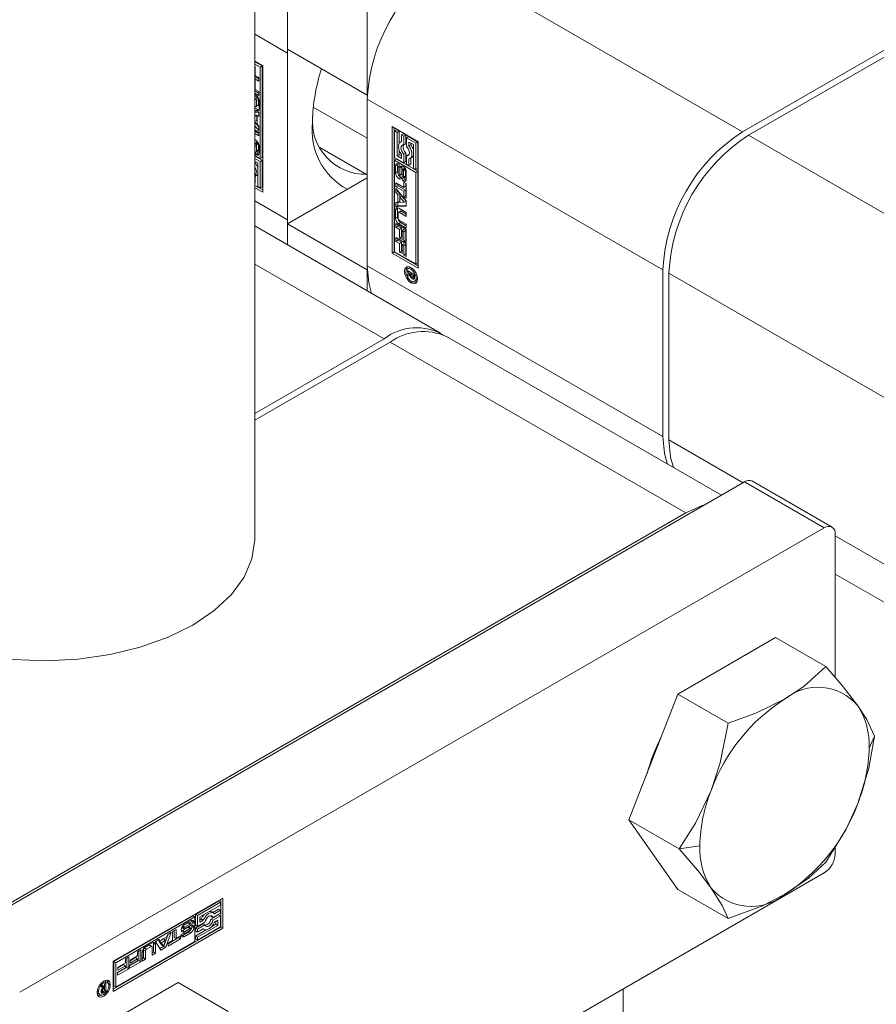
# Model space of a CAD drawing. Header units: millimetres. Extents: x 525 to 29324, y 175 to 20618.
# Tile 268 of 588: x 14223 to 14284, y 13481 to 13551. Entities that reach past the tile are written whole.
import ezdxf

# ---------------------------------------------------------------- set-up
doc = ezdxf.new("R2010")
doc.units = ezdxf.units.MM
doc.linetypes.add('SLD-Centrada-doble', pattern=[12.7, 6.35, -1.27, 1.27, -1.27, 1.27, -1.27])
doc.linetypes.add('SLD-Continua', pattern=[0])

msp = doc.modelspace()

# ---------------------------------------------------------------- linework, layer by layer
at = {"color": 7, "linetype": 'SLD-Continua', "lineweight": 18, "ltscale": 35}
for p, q in [((14239.566, 13514.062), (14239.566, 13907.022)), ((14241.89, 13554.883), (14241.89, 13548.84)), ((14247.546, 13545.575), (14247.546, 13551.617)), ((14274.204, 13542.963), (14287.995, 13550.924)), ((14288.419, 13550.679), (14274.629, 13542.718)), ((14241.89, 13548.84), (14247.546, 13545.575)), ((14241.89, 13548.554), (14241.895, 13548.837)), ((14241.89, 13536.715), (14241.89, 13548.554)), ((14239.566, 13547.977), (14240.122, 13547.656)), ((14240.088, 13547.637), (14239.566, 13547.938)), ((14239.947, 13547.555), (14239.566, 13547.775)), ((14239.566, 13547.609), (14239.599, 13547.59)), ((14239.599, 13547.59), (14239.599, 13546.971)), ((14240.088, 13547.637), (14239.947, 13547.555)), ((14239.947, 13541.059), (14239.947, 13547.555)), ((14240.088, 13541.14), (14240.088, 13547.637)), ((14240.122, 13547.656), (14240.122, 13538.674)), ((14239.848, 13546.717), (14239.566, 13546.88)), ((14239.848, 13546.554), (14239.566, 13546.717)), ((14239.566, 13546.605), (14239.599, 13546.586)), ((14239.599, 13546.971), (14239.848, 13546.827)), ((14239.599, 13546.586), (14239.599, 13545.967)), ((14239.848, 13546.827), (14239.848, 13546.554)), ((14239.848, 13545.712), (14239.566, 13545.876)), ((14239.848, 13545.549), (14239.566, 13545.712)), ((14239.599, 13545.967), (14239.848, 13545.823)), ((14239.848, 13545.823), (14239.848, 13545.549)), ((14239.566, 13545.616), (14239.645, 13545.57)), ((14239.76, 13545.391), (14239.566, 13545.503)), ((14239.619, 13545.309), (14239.566, 13545.34)), ((14239.691, 13544.795), (14239.691, 13545.184)), ((14239.833, 13544.877), (14239.833, 13545.266)), ((14239.871, 13545.178), (14239.871, 13544.593)), ((14247.552, 13545.578), (14247.546, 13545.575)), ((14247.546, 13545.289), (14247.546, 13533.449)), ((14239.566, 13544.784), (14239.619, 13544.753)), ((14239.786, 13544.544), (14239.566, 13544.672)), ((14239.645, 13544.463), (14239.566, 13544.508)), ((14239.566, 13544.348), (14239.848, 13544.358)), ((14239.67, 13544.748), (14239.811, 13544.83)), ((14239.848, 13544.358), (14239.848, 13544.064)), ((14243.714, 13544.716), (14247.546, 13542.504)), ((14239.708, 13544.136), (14239.566, 13544.129)), ((14239.708, 13544.136), (14239.566, 13544.054)), ((14239.566, 13543.691), (14239.566, 13544.054)), ((14239.566, 13544.054), (14239.566, 13544.054)), ((14239.708, 13543.772), (14239.566, 13543.691)), ((14239.566, 13543.692), (14239.566, 13543.691)), ((14239.848, 13543.311), (14239.566, 13543.648)), ((14239.708, 13543.772), (14239.708, 13544.136)), ((14239.848, 13544.129), (14239.726, 13544.058)), ((14239.848, 13544.064), (14239.726, 13544.058)), ((14239.726, 13544.058), (14239.726, 13543.502)), ((14239.848, 13543.061), (14239.566, 13543.398)), ((14239.566, 13543.111), (14239.848, 13542.948)), ((14239.848, 13542.836), (14239.566, 13542.999)), ((14239.726, 13543.502), (14239.848, 13543.356)), ((14239.848, 13543.356), (14239.848, 13543.061)), ((14239.848, 13542.948), (14239.848, 13542.672)), ((14249.314, 13543.329), (14251.171, 13542.257)), ((14249.314, 13534.347), (14249.314, 13543.329)), ((14249.456, 13543.248), (14249.456, 13534.429)), ((14249.631, 13543.107), (14249.489, 13543.026)), ((14249.489, 13543.026), (14249.489, 13541.147)), ((14249.665, 13542.925), (14249.489, 13543.026)), ((14249.806, 13543.006), (14249.631, 13543.107)), ((14249.806, 13543.006), (14249.665, 13542.925)), ((14249.665, 13541.248), (14249.665, 13542.925)), ((14249.806, 13542.127), (14249.806, 13543.006)), ((14239.848, 13542.672), (14239.566, 13542.835)), ((14239.753, 13542.24), (14239.612, 13542.158)), ((14239.789, 13542.215), (14239.654, 13542.137)), ((14239.814, 13542.173), (14239.674, 13542.092)), ((14249.98, 13542.279), (14249.905, 13542.236)), ((14250.121, 13542.824), (14249.98, 13542.743)), ((14250.155, 13542.642), (14249.98, 13542.743)), ((14249.98, 13542.743), (14249.98, 13542.264)), ((14250.296, 13542.723), (14250.121, 13542.824)), ((14250.296, 13542.723), (14250.155, 13542.642)), ((14250.155, 13542.034), (14250.155, 13542.642)), ((14250.296, 13542.116), (14250.296, 13542.723)), ((14250.472, 13542.622), (14250.33, 13542.54)), ((14250.996, 13542.156), (14250.33, 13542.54)), ((14250.33, 13542.54), (14250.33, 13541.933)), ((14251.137, 13542.238), (14250.472, 13542.622)), ((14250.505, 13542.237), (14250.82, 13542.055)), ((14250.505, 13541.96), (14250.505, 13542.237)), ((14251.137, 13542.238), (14250.996, 13542.156)), ((14251.137, 13540.359), (14251.137, 13542.238)), ((14251.171, 13542.257), (14251.171, 13533.275)), ((14239.585, 13542.096), (14239.575, 13541.628)), ((14239.632, 13541.54), (14239.636, 13541.538)), ((14239.632, 13541.331), (14239.632, 13541.54)), ((14239.659, 13541.537), (14239.8, 13541.619)), ((14239.682, 13541.604), (14239.682, 13542.036)), ((14239.773, 13541.413), (14239.773, 13541.603)), ((14239.823, 13541.686), (14239.823, 13542.118)), ((14239.872, 13541.963), (14239.872, 13541.458)), ((14244.179, 13541.859), (14247.546, 13539.915)), ((14249.806, 13541.33), (14249.806, 13541.681)), ((14250.296, 13542.116), (14250.155, 13542.034)), ((14250.647, 13542.042), (14250.505, 13541.96)), ((14250.647, 13542.042), (14250.647, 13542.155)), ((14250.82, 13542.055), (14250.82, 13540.379)), ((14250.996, 13540.278), (14250.996, 13542.156)), ((14239.566, 13541.279), (14239.947, 13541.059)), ((14240.088, 13540.938), (14239.566, 13541.24)), ((14239.947, 13540.856), (14239.566, 13541.076)), ((14239.566, 13540.874), (14239.771, 13540.755)), ((14239.598, 13540.742), (14239.598, 13540.855)), ((14239.773, 13541.413), (14239.632, 13541.331)), ((14239.947, 13541.059), (14240.088, 13541.14)), ((14240.088, 13540.938), (14239.947, 13540.856)), ((14239.947, 13538.977), (14239.947, 13540.856)), ((14240.088, 13539.059), (14240.088, 13540.938)), ((14249.489, 13541.147), (14250.155, 13540.763)), ((14249.489, 13540.945), (14249.631, 13541.026)), ((14250.996, 13540.075), (14249.489, 13540.945)), ((14249.489, 13540.945), (14249.489, 13534.448)), ((14251.137, 13540.157), (14249.631, 13541.026)), ((14249.806, 13541.33), (14249.665, 13541.248)), ((14249.98, 13541.066), (14249.665, 13541.248)), ((14249.98, 13541.23), (14249.806, 13541.33)), ((14249.98, 13541.343), (14249.98, 13541.066)), ((14250.296, 13541.452), (14250.155, 13541.37)), ((14250.155, 13540.763), (14250.155, 13541.37)), ((14250.296, 13540.845), (14250.155, 13540.763)), ((14250.296, 13540.845), (14250.296, 13541.452)), ((14250.472, 13541.351), (14250.33, 13541.269)), ((14250.33, 13541.269), (14250.33, 13540.662)), ((14250.514, 13541.345), (14250.472, 13541.351)), ((14250.505, 13540.561), (14250.505, 13541.04)), ((14250.58, 13541.067), (14250.721, 13541.149)), ((14250.647, 13540.642), (14250.647, 13541.106)), ((14239.598, 13540.742), (14239.566, 13540.723)), ((14239.771, 13540.755), (14239.771, 13539.079)), ((14249.564, 13540.041), (14249.564, 13540.545)), ((14249.705, 13540.122), (14249.705, 13540.627)), ((14249.754, 13540.399), (14249.754, 13539.967)), ((14249.804, 13540.482), (14249.777, 13540.466)), ((14249.804, 13540.479), (14249.787, 13540.469)), ((14249.804, 13540.467), (14249.8, 13540.465)), ((14249.804, 13540.463), (14249.8, 13540.465)), ((14249.804, 13540.672), (14249.804, 13540.463)), ((14249.851, 13539.907), (14249.861, 13540.375)), ((14250.002, 13540.457), (14249.861, 13540.375)), ((14249.992, 13539.989), (14250.002, 13540.457)), ((14250.034, 13540.239), (14250.024, 13539.769)), ((14250.199, 13540.386), (14250.058, 13540.305)), ((14250.202, 13540.388), (14250.061, 13540.306)), ((14250.223, 13540.384), (14250.083, 13540.303)), ((14250.244, 13540.353), (14250.108, 13540.274)), ((14250.265, 13540.311), (14250.123, 13540.23)), ((14250.128, 13539.756), (14250.128, 13540.188)), ((14250.269, 13539.837), (14250.269, 13540.27)), ((14250.321, 13540.111), (14250.321, 13539.606)), ((14250.33, 13540.662), (14250.505, 13540.561)), ((14250.647, 13540.642), (14250.505, 13540.561)), ((14250.82, 13540.379), (14250.996, 13540.278)), ((14251.137, 13540.359), (14250.996, 13540.278)), ((14251.137, 13540.157), (14250.996, 13540.075)), ((14250.996, 13533.579), (14250.996, 13540.075)), ((14251.137, 13533.661), (14251.137, 13540.157)), ((14239.566, 13539.787), (14239.672, 13539.849)), ((14239.598, 13539.342), (14239.598, 13539.805)), ((14241.89, 13536.429), (14247.546, 13539.694)), ((14249.824, 13539.845), (14249.966, 13539.927)), ((14249.967, 13539.928), (14249.825, 13539.846)), ((14249.992, 13539.989), (14249.851, 13539.907)), ((14249.966, 13539.927), (14249.967, 13539.928)), ((14250.079, 13539.48), (14250.08, 13539.69)), ((14250.221, 13539.561), (14250.079, 13539.48)), ((14250.105, 13539.689), (14250.247, 13539.771)), ((14250.257, 13539.782), (14250.116, 13539.7)), ((14250.266, 13539.807), (14250.125, 13539.725)), ((14250.141, 13539.386), (14250.319, 13539.283)), ((14250.141, 13539.012), (14250.141, 13539.386)), ((14250.221, 13539.756), (14250.221, 13539.561)), ((14239.598, 13539.342), (14239.566, 13539.324)), ((14240.122, 13538.837), (14239.566, 13539.159)), ((14240.122, 13538.674), (14239.566, 13538.995)), ((14239.771, 13539.079), (14239.947, 13538.977)), ((14240.088, 13539.059), (14239.947, 13538.977)), ((14249.588, 13539.331), (14250.141, 13539.012)), ((14249.588, 13539.055), (14249.588, 13539.331)), ((14249.729, 13539.137), (14249.588, 13539.055)), ((14250.141, 13538.736), (14249.588, 13539.055)), ((14249.588, 13538.942), (14250.319, 13538.071)), ((14249.588, 13538.648), (14249.588, 13538.942)), ((14249.729, 13538.729), (14249.588, 13538.648)), ((14249.729, 13539.137), (14249.729, 13539.249)), ((14250.282, 13538.818), (14249.729, 13539.137)), ((14249.729, 13538.729), (14249.729, 13538.774)), ((14249.852, 13538.583), (14249.729, 13538.729)), ((14250.282, 13539.093), (14250.141, 13539.012)), ((14250.282, 13538.818), (14250.141, 13538.736)), ((14250.141, 13538.361), (14250.141, 13538.736)), ((14250.282, 13539.093), (14250.282, 13539.305)), ((14250.282, 13538.443), (14250.282, 13538.818)), ((14250.319, 13539.283), (14250.319, 13538.258)), ((14249.71, 13538.501), (14249.588, 13538.648)), ((14249.852, 13538.583), (14249.71, 13538.501)), ((14249.71, 13537.945), (14249.71, 13538.501)), ((14249.852, 13538.026), (14249.71, 13537.945)), ((14249.852, 13538.026), (14249.852, 13538.583)), ((14250.011, 13538.394), (14249.87, 13538.312)), ((14250.16, 13537.963), (14249.87, 13538.312)), ((14249.87, 13538.312), (14249.87, 13537.949)), ((14250.301, 13538.045), (14250.011, 13538.394)), ((14250.282, 13538.443), (14250.141, 13538.361)), ((14250.319, 13538.258), (14250.141, 13538.361)), ((14250.301, 13538.045), (14250.16, 13537.963)), ((14250.319, 13538.421), (14250.282, 13538.443)), ((14250.319, 13538.071), (14250.319, 13537.672)), ((14249.565, 13536.825), (14249.565, 13537.41)), ((14249.588, 13537.94), (14249.71, 13537.945)), ((14249.588, 13537.645), (14249.588, 13537.94)), ((14249.729, 13537.726), (14249.588, 13537.645)), ((14250.319, 13537.672), (14249.588, 13537.645)), ((14249.707, 13536.907), (14249.707, 13537.492)), ((14249.729, 13537.726), (14249.729, 13537.956)), ((14250.319, 13537.748), (14249.729, 13537.726)), ((14249.908, 13537.337), (14249.766, 13537.255)), ((14249.791, 13537.541), (14250.319, 13537.236)), ((14249.87, 13537.949), (14250.16, 13537.963)), ((14250.319, 13537.123), (14249.959, 13537.332)), ((14241.895, 13536.432), (14241.89, 13536.715)), ((14249.745, 13537.208), (14249.745, 13536.819)), ((14250.319, 13536.96), (14249.817, 13537.25)), ((14249.817, 13536.694), (14250.319, 13536.404)), ((14250.319, 13537.236), (14250.319, 13536.96)), ((14252.748, 13528.664), (14239.566, 13536.274)), ((14241.89, 13536.429), (14247.546, 13533.163)), ((14241.89, 13536.429), (14241.89, 13534.932)), ((14249.588, 13536.454), (14250.319, 13536.032)), ((14249.588, 13536.181), (14249.588, 13536.454)), ((14249.729, 13536.262), (14249.588, 13536.181)), ((14249.837, 13536.037), (14249.588, 13536.181)), ((14249.729, 13536.262), (14249.729, 13536.372)), ((14249.979, 13536.118), (14249.729, 13536.262)), ((14250.319, 13536.128), (14249.791, 13536.433)), ((14249.979, 13536.118), (14249.837, 13536.037)), ((14249.837, 13535.418), (14249.837, 13536.037)), ((14250.319, 13536.292), (14249.933, 13536.515)), ((14249.979, 13535.499), (14249.979, 13536.118)), ((14250.157, 13536.015), (14250.016, 13535.933)), ((14250.141, 13535.861), (14250.016, 13535.933)), ((14250.016, 13535.933), (14250.016, 13535.315)), ((14250.282, 13535.943), (14250.141, 13535.861)), ((14250.282, 13535.943), (14250.157, 13536.015)), ((14250.282, 13535.293), (14250.282, 13535.943)), ((14250.319, 13536.404), (14250.319, 13536.128)), ((14250.319, 13536.032), (14250.319, 13535.108)), ((14249.588, 13535.45), (14250.319, 13535.027)), ((14249.588, 13535.176), (14249.588, 13535.45)), ((14249.729, 13535.258), (14249.588, 13535.176)), ((14249.729, 13535.258), (14249.729, 13535.368)), ((14249.979, 13535.114), (14249.729, 13535.258)), ((14249.979, 13535.499), (14249.837, 13535.418)), ((14250.016, 13535.315), (14249.837, 13535.418)), ((14250.016, 13535.478), (14249.979, 13535.499)), ((14250.141, 13535.211), (14250.141, 13535.861)), ((14250.282, 13535.293), (14250.141, 13535.211)), ((14250.319, 13535.108), (14250.141, 13535.211)), ((14250.319, 13535.271), (14250.282, 13535.293)), ((14249.837, 13535.032), (14249.588, 13535.176)), ((14249.979, 13535.114), (14249.837, 13535.032)), ((14249.837, 13534.413), (14249.837, 13535.032)), ((14249.979, 13534.495), (14249.837, 13534.413)), ((14249.979, 13534.495), (14249.979, 13535.114)), ((14250.016, 13534.473), (14249.979, 13534.495)), ((14250.157, 13535.011), (14250.016, 13534.929)), ((14250.141, 13534.857), (14250.016, 13534.929)), ((14250.016, 13534.929), (14250.016, 13534.31)), ((14250.282, 13534.938), (14250.141, 13534.857)), ((14250.141, 13534.207), (14250.141, 13534.857)), ((14250.282, 13534.938), (14250.157, 13535.011)), ((14250.282, 13534.288), (14250.282, 13534.938)), ((14250.319, 13535.027), (14250.319, 13534.103)), ((14249.456, 13534.429), (14249.314, 13534.347)), ((14251.171, 13533.275), (14249.314, 13534.347)), ((14249.456, 13534.429), (14251.171, 13533.439)), ((14249.489, 13534.448), (14250.996, 13533.579)), ((14250.016, 13534.31), (14249.837, 13534.413)), ((14250.282, 13534.288), (14250.141, 13534.207)), ((14250.319, 13534.103), (14250.141, 13534.207)), ((14250.319, 13534.267), (14250.282, 13534.288)), ((14247.546, 13533.163), (14247.552, 13533.166)), ((14247.546, 13531.667), (14247.546, 13533.163)), ((14250.395, 13533.11), (14250.901, 13532.817)), ((14250.395, 13532.995), (14250.395, 13533.11)), ((14250.54, 13533.311), (14250.398, 13533.23)), ((14250.639, 13533.335), (14250.54, 13533.311)), ((14250.996, 13533.579), (14251.137, 13533.661)), ((14268.548, 13521.325), (14268.548, 13533.165)), ((14250.494, 13533.052), (14250.395, 13532.995)), ((14250.63, 13532.859), (14250.395, 13532.995)), ((14250.395, 13532.842), (14250.63, 13532.859)), ((14250.395, 13532.708), (14250.395, 13532.842)), ((14250.536, 13532.79), (14250.395, 13532.708)), ((14250.59, 13532.741), (14250.395, 13532.708)), ((14250.536, 13532.79), (14250.536, 13532.852)), ((14250.653, 13532.809), (14250.536, 13532.79)), ((14250.655, 13532.778), (14250.59, 13532.741)), ((14250.729, 13532.916), (14250.63, 13532.859)), ((14250.752, 13532.903), (14250.653, 13532.846)), ((14250.819, 13532.75), (14250.653, 13532.846)), ((14250.653, 13532.846), (14250.653, 13532.819)), ((14250.88, 13532.599), (14250.739, 13532.517)), ((14250.795, 13532.621), (14250.901, 13532.683)), ((14250.901, 13532.688), (14250.805, 13532.632)), ((14250.817, 13532.679), (14250.818, 13532.693)), ((14250.901, 13532.741), (14250.818, 13532.693)), ((14250.818, 13532.693), (14250.819, 13532.708)), ((14250.901, 13532.798), (14250.819, 13532.75)), ((14250.901, 13532.756), (14250.819, 13532.708)), ((14250.819, 13532.708), (14250.819, 13532.75)), ((14250.891, 13532.592), (14250.899, 13532.588)), ((14250.901, 13532.817), (14250.901, 13532.625)), ((14250.911, 13532.342), (14251.052, 13532.424)), ((14268.972, 13532.92), (14268.972, 13521.08)), ((14239.566, 13522.966), (14248.749, 13528.268)), ((14272.694, 13517.15), (14253.172, 13528.419)), ((14249.173, 13528.023), (14239.566, 13522.477)), ((14274.346, 13518.103), (14217.212, 13485.12)), ((14280.553, 13514.892), (14274.896, 13518.158)), ((14270.174, 13515.899), (14221.384, 13487.733)), ((14280.003, 13514.838), (14222.868, 13481.855)), ((14280.78, 13514.389), (14280.78, 13504.209)), ((14280.78, 13511.557), (14290.68, 13505.842)), ((14276.543, 13507.043), (14269.603, 13503.037)), ((14276.543, 13507.043), (14280.108, 13504.986)), ((14269.603, 13503.037), (14266.133, 13494.093)), ((14269.603, 13503.037), (14273.167, 13500.979)), ((14266.133, 13494.093), (14269.697, 13492.035)), ((14266.133, 13494.093), (14269.603, 13489.156)), ((14280.78, 13492.196), (14280.78, 13491.689)), ((14280.003, 13490.342), (14222.868, 13457.359)), ((14269.603, 13489.156), (14273.167, 13487.098)), ((14229.515, 13484.059), (14237.293, 13488.549)), ((14237.152, 13488.467), (14237.152, 13486.487)), ((14237.293, 13488.549), (14237.293, 13486.405)), ((14236.977, 13488.327), (14235.35, 13487.388)), ((14237.118, 13488.246), (14235.491, 13487.307)), ((14235.667, 13487.205), (14237.118, 13488.043)), ((14236.977, 13487.761), (14236.576, 13487.53)), ((14237.118, 13487.68), (14236.703, 13487.44)), ((14236.977, 13488.327), (14237.118, 13488.246)), ((14236.977, 13487.761), (14237.118, 13487.68)), ((14237.118, 13488.043), (14237.118, 13488.246)), ((14237.118, 13487.477), (14237.118, 13487.68)), ((14235.175, 13487.287), (14229.549, 13484.039)), ((14235.316, 13487.205), (14229.69, 13483.958)), ((14234.57, 13486.689), (14235.008, 13486.941)), ((14235.316, 13487.205), (14235.175, 13487.287)), ((14235.316, 13485.466), (14235.316, 13487.205)), ((14235.35, 13487.388), (14235.35, 13486.62)), ((14235.35, 13487.388), (14235.491, 13487.307)), ((14235.491, 13487.307), (14235.491, 13486.538)), ((14235.667, 13486.841), (14235.667, 13487.205)), ((14235.765, 13487.062), (14235.667, 13487.005)), ((14235.906, 13486.98), (14235.667, 13486.841)), ((14235.765, 13487.062), (14235.906, 13486.98)), ((14236.434, 13487.294), (14236.451, 13487.255)), ((14236.977, 13487.357), (14236.451, 13487.053)), ((14236.451, 13487.255), (14236.592, 13487.174)), ((14236.451, 13487.053), (14236.592, 13486.971)), ((14236.642, 13487.491), (14236.501, 13487.573)), ((14236.592, 13487.174), (14237.118, 13487.477)), ((14237.118, 13487.275), (14236.592, 13486.971)), ((14236.703, 13486.833), (14236.943, 13486.971)), ((14236.943, 13486.971), (14236.943, 13486.608)), ((14236.977, 13487.357), (14237.118, 13487.275)), ((14237.118, 13486.506), (14237.118, 13487.275)), ((14229.515, 13482.078), (14237.152, 13486.487)), ((14237.293, 13486.405), (14229.515, 13481.915)), ((14233.729, 13486.175), (14233.968, 13486.313)), ((14233.968, 13486.313), (14233.968, 13485.675)), ((14234.39, 13486.447), (14234.531, 13486.366)), ((14234.393, 13486.491), (14234.529, 13486.412)), ((14234.417, 13486.533), (14234.558, 13486.452)), ((14234.836, 13486.463), (14234.424, 13486.236)), ((14234.835, 13486.785), (14234.46, 13486.569)), ((14234.977, 13486.381), (14234.565, 13486.155)), ((14234.599, 13486.374), (14235.008, 13486.599)), ((14234.976, 13486.703), (14234.602, 13486.487)), ((14234.606, 13486.058), (14234.98, 13486.274)), ((14235.045, 13486.717), (14234.904, 13486.798)), ((14235.046, 13486.393), (14234.905, 13486.475)), ((14235.096, 13486.878), (14234.931, 13486.783)), ((14235.237, 13486.796), (14235.056, 13486.692)), ((14235.056, 13486.692), (14235.056, 13486.696)), ((14235.096, 13486.878), (14235.237, 13486.796)), ((14235.876, 13486.721), (14235.35, 13486.417)), ((14235.35, 13486.62), (14235.491, 13486.538)), ((14235.35, 13486.417), (14235.35, 13486.215)), ((14235.35, 13486.417), (14235.491, 13486.336)), ((14236.112, 13486.291), (14235.35, 13485.851)), ((14235.491, 13486.538), (14236.017, 13486.842)), ((14236.017, 13486.639), (14235.491, 13486.336)), ((14236.943, 13486.608), (14235.491, 13485.769)), ((14235.491, 13485.567), (14237.118, 13486.506)), ((14235.491, 13486.133), (14235.906, 13486.373)), ((14235.491, 13486.336), (14235.491, 13486.133)), ((14235.876, 13486.721), (14236.017, 13486.639)), ((14235.893, 13486.365), (14235.967, 13486.322)), ((14236.802, 13486.689), (14236.498, 13486.514)), ((14236.802, 13486.89), (14236.802, 13486.689)), ((14236.802, 13486.689), (14236.943, 13486.608)), ((14237.152, 13486.487), (14237.293, 13486.405)), ((14232.508, 13485.47), (14232.763, 13485.618)), ((14232.706, 13485.585), (14232.829, 13485.514)), ((14232.763, 13485.618), (14232.829, 13485.514)), ((14233.085, 13485.642), (14232.771, 13485.46)), ((14232.829, 13485.514), (14233.31, 13485.792)), ((14233.227, 13485.56), (14232.912, 13485.378)), ((14233.069, 13485.134), (14233.227, 13485.56)), ((14233.085, 13485.642), (14233.227, 13485.56)), ((14233.415, 13485.994), (14233.101, 13485.131)), ((14233.631, 13486.119), (14233.242, 13485.05)), ((14233.31, 13485.792), (14233.376, 13485.972)), ((14233.376, 13485.972), (14233.631, 13486.119)), ((14234.151, 13485.737), (14233.404, 13485.307)), ((14234.292, 13485.656), (14233.404, 13485.143)), ((14233.404, 13485.35), (14233.729, 13485.537)), ((14233.729, 13485.537), (14233.729, 13486.175)), ((14233.826, 13486.232), (14233.826, 13485.757)), ((14233.826, 13485.757), (14233.968, 13485.675)), ((14233.968, 13485.675), (14234.292, 13485.862)), ((14234.151, 13485.78), (14234.151, 13485.737)), ((14234.151, 13485.737), (14234.292, 13485.656)), ((14234.292, 13485.862), (14234.292, 13485.656)), ((14234.342, 13485.962), (14234.525, 13486.067)), ((14234.868, 13486.15), (14234.431, 13485.897)), ((14234.511, 13486.059), (14234.537, 13486.044)), ((14235.009, 13486.068), (14234.572, 13485.816)), ((14235.35, 13486.215), (14235.491, 13486.133)), ((14235.35, 13485.851), (14235.35, 13485.649)), ((14235.35, 13485.851), (14235.491, 13485.769)), ((14235.35, 13485.649), (14235.491, 13485.567)), ((14235.491, 13485.769), (14235.491, 13485.567)), ((14229.69, 13482.218), (14235.316, 13485.466)), ((14231.24, 13484.738), (14231.477, 13484.875)), ((14231.477, 13484.875), (14231.477, 13484.03)), ((14231.657, 13484.878), (14231.657, 13484.298)), ((14232.067, 13485.198), (14231.73, 13485.003)), ((14231.786, 13485.08), (14232.293, 13485.373)), ((14232.208, 13485.116), (14231.871, 13484.922)), ((14232.259, 13485.121), (14232.118, 13485.203)), ((14232.28, 13484.495), (14232.28, 13485.074)), ((14232.378, 13485.324), (14232.378, 13484.714)), ((14232.897, 13484.85), (14232.508, 13485.47)), ((14232.519, 13485.242), (14232.519, 13484.632)), ((14232.771, 13485.46), (14232.928, 13485.216)), ((14232.771, 13485.46), (14232.912, 13485.378)), ((14233.101, 13485.131), (14232.821, 13484.97)), ((14233.242, 13485.05), (14232.897, 13484.85)), ((14232.912, 13485.378), (14233.069, 13485.134)), ((14232.928, 13485.216), (14233.069, 13485.134)), ((14233.101, 13485.131), (14233.242, 13485.05)), ((14233.404, 13485.143), (14233.404, 13485.35)), ((14230.37, 13484.236), (14230.607, 13484.373)), ((14230.37, 13483.948), (14230.37, 13484.236)), ((14230.465, 13484.291), (14230.465, 13483.61)), ((14230.607, 13484.373), (14230.607, 13483.528)), ((14230.704, 13484.141), (14231.24, 13484.45)), ((14231.098, 13484.326), (14230.704, 13484.098)), ((14231.24, 13484.244), (14230.704, 13483.935)), ((14230.704, 13483.935), (14230.704, 13484.141)), ((14231.098, 13484.326), (14231.24, 13484.244)), ((14231.24, 13484.45), (14231.24, 13484.738)), ((14231.24, 13484.1), (14231.24, 13484.244)), ((14231.335, 13484.793), (14231.335, 13484.112)), ((14231.56, 13484.079), (14231.56, 13484.688)), ((14231.657, 13484.298), (14231.56, 13484.242)), ((14231.799, 13484.217), (14231.56, 13484.079)), ((14231.657, 13484.298), (14231.799, 13484.217)), ((14231.799, 13484.796), (14231.799, 13484.217)), ((14232.378, 13484.714), (14232.28, 13484.658)), ((14232.519, 13484.632), (14232.28, 13484.495)), ((14232.378, 13484.714), (14232.519, 13484.632)), ((14229.515, 13481.915), (14229.515, 13484.059)), ((14229.549, 13484.039), (14229.549, 13482.3)), ((14229.549, 13484.039), (14229.69, 13483.958)), ((14229.69, 13483.958), (14229.69, 13482.218)), ((14230.465, 13483.61), (14229.807, 13483.23)), ((14229.807, 13483.273), (14230.37, 13483.598)), ((14230.607, 13483.528), (14229.807, 13483.066)), ((14229.834, 13483.639), (14230.37, 13483.948)), ((14230.228, 13483.824), (14229.834, 13483.596)), ((14230.37, 13483.742), (14229.834, 13483.433)), ((14229.834, 13483.433), (14229.834, 13483.639)), ((14230.228, 13483.824), (14230.37, 13483.742)), ((14230.37, 13483.598), (14230.37, 13483.742)), ((14230.465, 13483.61), (14230.607, 13483.528)), ((14231.335, 13484.112), (14230.676, 13483.732)), ((14230.676, 13483.775), (14231.24, 13484.1)), ((14231.477, 13484.03), (14230.676, 13483.569)), ((14230.676, 13483.569), (14230.676, 13483.775)), ((14231.335, 13484.112), (14231.477, 13484.03)), ((14229.807, 13483.066), (14229.807, 13483.273)), ((14234.117, 13482.551), (14227.177, 13478.544)), ((14228.636, 13482.304), (14228.752, 13482.37)), ((14228.762, 13482.151), (14228.636, 13482.304)), ((14228.69, 13482.335), (14228.743, 13482.257)), ((14228.706, 13482.091), (14228.77, 13482.054)), ((14228.72, 13482.217), (14228.711, 13482.212)), ((14228.743, 13482.23), (14228.72, 13482.217)), ((14228.72, 13482.217), (14228.861, 13482.135)), ((14228.743, 13482.257), (14228.884, 13482.175)), ((14228.743, 13482.23), (14228.884, 13482.149)), ((14228.752, 13482.37), (14228.884, 13482.175)), ((14228.842, 13482.2), (14228.842, 13482.173)), ((14228.948, 13482.643), (14228.849, 13482.667)), ((14228.884, 13482.149), (14228.861, 13482.135)), ((14228.884, 13482.447), (14228.984, 13482.504)), ((14228.884, 13482.175), (14228.884, 13482.447)), ((14228.884, 13481.957), (14228.884, 13482.149)), ((14229.09, 13482.561), (14228.948, 13482.643)), ((14228.984, 13482.504), (14228.984, 13481.919)), ((14229.69, 13482.218), (14229.549, 13482.3)), ((14234.117, 13482.551), (14237.681, 13480.493)), ((14265.728, 12604.833), (14265.728, 13482.101)), ((14228.365, 13481.83), (14228.436, 13481.756)), ((14228.436, 13481.756), (14228.577, 13481.674)), ((14228.651, 13481.977), (14228.76, 13481.914)), ((14228.666, 13482.02), (14228.742, 13481.976)), ((14228.726, 13481.934), (14228.675, 13481.905)), ((14228.984, 13481.919), (14228.817, 13481.823)), ((14228.822, 13481.923), (14228.834, 13481.929)), ((14228.834, 13481.929), (14228.848, 13481.936)), ((14228.848, 13481.936), (14228.884, 13481.957)), ((14228.884, 13481.977), (14228.984, 13481.919))]:
    msp.add_line(p, q, dxfattribs=at)
at = {"color": 8, "linetype": 'SLD-Centrada-doble', "lineweight": 18, "ltscale": 35}
for p, q in [((14253.203, 13555.087), (14274.204, 13542.963)), ((14241.89, 13548.554), (14239.566, 13549.896)), ((14239.76, 13545.391), (14239.619, 13545.309)), ((14239.833, 13545.266), (14239.691, 13545.184)), ((14247.546, 13545.289), (14268.548, 13533.165)), ((14239.786, 13544.544), (14239.645, 13544.463)), ((14239.833, 13544.877), (14239.691, 13544.795)), ((14239.634, 13542.156), (14239.774, 13542.237)), ((14295.63, 13530.594), (14274.629, 13542.718)), ((14239.806, 13541.624), (14239.665, 13541.542)), ((14239.819, 13541.65), (14239.678, 13541.569)), ((14239.823, 13542.118), (14239.682, 13542.036)), ((14239.823, 13541.686), (14239.682, 13541.604)), ((14239.784, 13541.407), (14239.642, 13541.325)), ((14249.705, 13540.627), (14249.564, 13540.545)), ((14249.705, 13540.122), (14249.564, 13540.041)), ((14250.223, 13540.385), (14250.082, 13540.304)), ((14250.269, 13540.27), (14250.128, 13540.188)), ((14249.794, 13539.642), (14249.935, 13539.724)), ((14249.983, 13539.947), (14249.841, 13539.865)), ((14250.091, 13539.473), (14250.232, 13539.554)), ((14250.269, 13539.837), (14250.128, 13539.756)), ((14241.89, 13536.715), (14239.566, 13538.056)), ((14249.707, 13537.492), (14249.565, 13537.41)), ((14249.959, 13537.332), (14249.817, 13537.25)), ((14249.707, 13536.907), (14249.565, 13536.825)), ((14249.933, 13536.515), (14249.791, 13536.433)), ((14239.566, 13533.569), (14248.749, 13528.268)), ((14247.546, 13533.449), (14268.548, 13521.325)), ((14250.654, 13533.204), (14250.751, 13533.26)), ((14250.741, 13532.63), (14250.661, 13532.585)), ((14250.737, 13532.518), (14250.878, 13532.6)), ((14250.75, 13532.51), (14250.891, 13532.592)), ((14250.901, 13532.727), (14250.817, 13532.679)), ((14250.858, 13532.504), (14250.848, 13532.498)), ((14289.973, 13520.796), (14268.972, 13532.92)), ((14250.654, 13532.245), (14250.785, 13532.321)), ((14270.174, 13515.899), (14249.173, 13528.023)), ((14274.237, 13518.041), (14268.972, 13521.08)), ((14280.003, 13514.838), (14274.346, 13518.103)), ((14289.973, 13508.957), (14280.78, 13514.263)), ((14283.578, 13500.048), (14283.185, 13499.202)), ((14271.164, 13492.262), (14269.697, 13492.035)), ((14234.522, 13486.386), (14234.382, 13486.467)), ((14234.424, 13486.236), (14234.565, 13486.155)), ((14234.46, 13486.569), (14234.602, 13486.487)), ((14234.835, 13486.785), (14234.976, 13486.703)), ((14234.836, 13486.463), (14234.977, 13486.381)), ((14234.858, 13486.474), (14235, 13486.392)), ((14234.867, 13486.799), (14235.009, 13486.718)), ((14234.886, 13486.479), (14235.027, 13486.398)), ((14234.897, 13486.801), (14235.038, 13486.719)), ((14235.096, 13486.89), (14235.237, 13486.808)), ((14235.098, 13486.548), (14235.239, 13486.466)), ((14234.431, 13485.897), (14234.572, 13485.816)), ((14234.512, 13486.06), (14234.53, 13486.049)), ((14234.868, 13486.15), (14235.009, 13486.068)), ((14231.657, 13484.878), (14231.799, 13484.796)), ((14231.73, 13485.003), (14231.871, 13484.922)), ((14232.067, 13485.198), (14232.208, 13485.116)), ((14232.378, 13485.324), (14232.519, 13485.242)), ((14229.171, 13482.463), (14229.302, 13482.388)), ((14228.375, 13481.964), (14228.471, 13481.908)), ((14228.648, 13481.854), (14228.749, 13481.796)), ((14228.655, 13481.989), (14228.745, 13481.938)), ((14228.663, 13482.012), (14228.742, 13481.966)), ((14228.675, 13481.905), (14228.817, 13481.823))]:
    msp.add_line(p, q, dxfattribs=at)
at = {"color": 7, "linetype": 'SLD-Continua', "lineweight": 18, "ltscale": 35, "flags": 128}
for points in [[(14239.786, 13544.544), (14239.83, 13544.524), (14239.859, 13544.516)], [(14239.567, 13542.39), (14239.598, 13542.381), (14239.642, 13542.361)], [(14249.98, 13542.264), (14249.89, 13542.227), (14249.822, 13542.156), (14249.78, 13542.054), (14249.765, 13541.927), (14249.78, 13541.784), (14249.822, 13541.633), (14249.89, 13541.483), (14249.98, 13541.343)], [(14239.575, 13541.628), (14239.571, 13541.579), (14239.566, 13541.557)], [(14250.155, 13541.37), (14250.069, 13541.468), (14250.001, 13541.585), (14249.957, 13541.708), (14249.942, 13541.825), (14249.957, 13541.925), (14250.001, 13541.998), (14250.069, 13542.035), (14250.155, 13542.034)], [(14250.33, 13541.933), (14250.416, 13541.835), (14250.484, 13541.719), (14250.528, 13541.596), (14250.543, 13541.478), (14250.528, 13541.378), (14250.484, 13541.306), (14250.416, 13541.268), (14250.33, 13541.269)], [(14250.505, 13541.04), (14250.595, 13541.076), (14250.663, 13541.148), (14250.705, 13541.25), (14250.72, 13541.376), (14250.705, 13541.519), (14250.663, 13541.67), (14250.595, 13541.82), (14250.505, 13541.96)], [(14239.784, 13541.407), (14239.829, 13541.386), (14239.859, 13541.378)], [(14249.718, 13540.707), (14249.71, 13540.676), (14249.705, 13540.627)], [(14250.015, 13540.538), (14250.007, 13540.506), (14250.002, 13540.457)], [(14250.202, 13540.388), (14250.2, 13540.387), (14250.199, 13540.386)], [(14250.265, 13540.311), (14250.264, 13540.317), (14250.263, 13540.321)], [(14249.935, 13539.724), (14249.979, 13539.704), (14250.011, 13539.695)], [(14250.232, 13539.554), (14250.277, 13539.534), (14250.308, 13539.525)], [(14249.719, 13537.569), (14249.711, 13537.54), (14249.707, 13537.492)], [(14247.546, 13533.449), (14247.655, 13532.237), (14247.86, 13531.486)], [(14250.654, 13532.245), (14250.475, 13532.39), (14250.323, 13532.595), (14250.222, 13532.829), (14250.186, 13533.057), (14250.222, 13533.243), (14250.323, 13533.36), (14250.475, 13533.389), (14250.654, 13533.327)], [(14250.654, 13533.204), (14250.516, 13533.253), (14250.398, 13533.23), (14250.32, 13533.139), (14250.292, 13532.995), (14250.32, 13532.819), (14250.398, 13532.638), (14250.516, 13532.48), (14250.654, 13532.368)], [(14250.328, 13533.156), (14250.363, 13533.325), (14250.402, 13533.387)], [(14250.654, 13533.327), (14250.834, 13533.182), (14250.986, 13532.977), (14251.087, 13532.743), (14251.123, 13532.516), (14251.087, 13532.329), (14250.986, 13532.213), (14250.834, 13532.183), (14250.654, 13532.245)], [(14250.654, 13532.368), (14250.793, 13532.32), (14250.911, 13532.342), (14250.989, 13532.433), (14251.017, 13532.577), (14250.989, 13532.753), (14250.911, 13532.934), (14250.793, 13533.093), (14250.654, 13533.204)], [(14251.052, 13532.424), (14251.052, 13532.424), (14251.123, 13532.498)], [(14251.049, 13532.267), (14250.975, 13532.265), (14250.811, 13532.319)], [(14268.861, 13519.362), (14268.656, 13520.114), (14268.548, 13521.325)], [(14268.972, 13521.08), (14269.081, 13519.869), (14269.285, 13519.117)], [(14270.174, 13515.899), (14271.277, 13516.411), (14271.577, 13516.505)], [(14239.566, 13514.062), (14239.565, 13513.976), (14239.362, 13512.639), (14238.803, 13511.337), (14237.903, 13510.1), (14236.683, 13508.958), (14235.172, 13507.939), (14233.407, 13507.067), (14231.429, 13506.362), (14229.286, 13505.843), (14227.03, 13505.521), (14224.716, 13505.403), (14222.397, 13505.494), (14220.13, 13505.79), (14217.97, 13506.285), (14215.969, 13506.966), (14214.173, 13507.818)], [(14280.108, 13504.986), (14278.54, 13503.579), (14277.174, 13502.672)], [(14282.379, 13502.207), (14281.276, 13503.638), (14280.108, 13504.986)], [(14277.174, 13502.672), (14275.132, 13501.684), (14273.167, 13500.979)], [(14283.578, 13500.048), (14283.011, 13501.221), (14282.379, 13502.207)], [(14273.167, 13500.979), (14272.601, 13498.148), (14271.969, 13496.197)], [(14282.379, 13495.266), (14283.153, 13497.781), (14283.578, 13500.048)], [(14271.969, 13496.197), (14270.865, 13493.874), (14269.697, 13492.035)], [(14280.108, 13491.104), (14281.543, 13493.433), (14282.379, 13495.266)], [(14269.697, 13492.035), (14271.133, 13490.36), (14271.969, 13489.257)], [(14277.174, 13488.791), (14278.886, 13489.97), (14280.108, 13491.104)], [(14271.969, 13489.257), (14272.742, 13488.017), (14273.167, 13487.098)], [(14273.167, 13487.098), (14275.604, 13488.003), (14277.174, 13488.791)], [(14235.096, 13486.89), (14235.092, 13486.939), (14235.083, 13486.97)], [(14236.703, 13487.44), (14236.627, 13487.499), (14236.531, 13487.522), (14236.421, 13487.508), (14236.305, 13487.458), (14236.188, 13487.374), (14236.079, 13487.261), (14235.983, 13487.127), (14235.906, 13486.98)], [(14236.017, 13486.842), (14236.059, 13486.965), (14236.126, 13487.082), (14236.211, 13487.182), (14236.305, 13487.254), (14236.399, 13487.29), (14236.484, 13487.289), (14236.55, 13487.248), (14236.592, 13487.174)], [(14236.592, 13486.971), (14236.55, 13486.848), (14236.484, 13486.731), (14236.399, 13486.631), (14236.305, 13486.559), (14236.211, 13486.523), (14236.126, 13486.524), (14236.059, 13486.565), (14236.017, 13486.639)], [(14234.353, 13486.211), (14234.379, 13486.217), (14234.424, 13486.236)], [(14235.098, 13486.548), (14235.093, 13486.597), (14235.085, 13486.628)], [(14235.906, 13486.373), (14235.983, 13486.314), (14236.079, 13486.291), (14236.188, 13486.305), (14236.305, 13486.355), (14236.421, 13486.439), (14236.531, 13486.552), (14236.627, 13486.686), (14236.703, 13486.833)], [(14234.355, 13485.868), (14234.386, 13485.877), (14234.431, 13485.897)], [(14232.378, 13485.324), (14232.373, 13485.372), (14232.366, 13485.401)], [(14228.365, 13481.847), (14228.401, 13482.075), (14228.502, 13482.309), (14228.654, 13482.514), (14228.833, 13482.658), (14229.013, 13482.721), (14229.165, 13482.691), (14229.266, 13482.574), (14229.302, 13482.388)], [(14229.302, 13482.388), (14229.266, 13482.16), (14229.165, 13481.926), (14229.013, 13481.721), (14228.833, 13481.577), (14228.654, 13481.515), (14228.502, 13481.544), (14228.401, 13481.661), (14228.365, 13481.847)], [(14229.196, 13482.327), (14229.168, 13482.471), (14229.09, 13482.561), (14228.972, 13482.584), (14228.833, 13482.536), (14228.695, 13482.424), (14228.577, 13482.266), (14228.499, 13482.084), (14228.471, 13481.908)], [(14228.471, 13481.908), (14228.499, 13481.764), (14228.577, 13481.674), (14228.695, 13481.651), (14228.833, 13481.699), (14228.972, 13481.811), (14229.09, 13481.97), (14229.168, 13482.151), (14229.196, 13482.327)], [(14229.086, 13482.719), (14229.125, 13482.656), (14229.16, 13482.487)], [(14228.677, 13481.65), (14228.513, 13481.596), (14228.439, 13481.598)]]:
    msp.add_lwpolyline(points, dxfattribs=at)
at = {"color": 7, "linetype": 'SLD-Continua', "lineweight": 18, "ltscale": 1225}
for centre, radius, start, end in [((14259.828, 13544.73), 12.294, 122.60548, 177.39452), ((14256.448, 13543.417), 12.793, 161.64699, 178.93521), ((14239.534, 13545.177), 0.158, 2.60548, 57.39452), ((14239.38, 13545.156), 0.492, 2.60548, 57.39452), ((14239.675, 13545.258), 0.158, 2.60548, 57.39452), ((14239.647, 13544.788), 0.0448, 230.79671, 9.21404), ((14239.733, 13544.571), 0.14, 230.79671, 9.21404), ((14239.781, 13544.872), 0.0516, 305.69804, 5.62038), ((14248.4, 13543.083), 4.777, 173.1232, 241.66585), ((14247.418, 13543.713), 3.769, 174.41642, 271.96051), ((14280.829, 13532.606), 12.294, 122.60548, 177.39452), ((14239.373, 13541.94), 0.5, 2.60548, 57.39452), ((14239.762, 13542.222), 0.0201, 60.2216, 116.76154), ((14281.254, 13532.361), 12.294, 122.60548, 177.39452), ((14239.709, 13542.089), 0.124, 157.05956, 177.09482), ((14239.635, 13542.121), 0.0436, 123.49718, 156.98537), ((14239.621, 13542.138), 0.0218, 53.68495, 118.75307), ((14239.602, 13542.103), 0.0616, 33.07265, 58.43976), ((14239.649, 13541.562), 0.0274, 240.08732, 269.71993), ((14239.647, 13541.558), 0.0236, 274.9954, 318.51517), ((14239.526, 13542.052), 0.153, 15.03494, 33.49082), ((14239.617, 13541.582), 0.0626, 320.0764, 347.52498), ((14239.469, 13542.034), 0.213, 0.60223, 15.82321), ((14239.532, 13541.603), 0.15, 346.77154, 0.43091), ((14239.789, 13541.639), 0.0235, 300.10234, 318.60458), ((14239.758, 13541.664), 0.0626, 320.0764, 347.52498), ((14239.614, 13542.116), 0.21, 0.54519, 14.12235), ((14239.674, 13541.685), 0.15, 346.77154, 0.43091), ((14250.626, 13541.878), 0.539, 162.47918, 232.20134), ((14249.738, 13541.36), 1.136, 17.62276, 36.85666), ((14239.801, 13541.599), 0.317, 237.82377, 239.99074), ((14239.732, 13541.435), 0.142, 230.79671, 9.21404), ((14239.942, 13541.681), 0.317, 237.82377, 239.99074), ((14250.592, 13541.365), 0.252, 300.83916, 334.98006), ((14239.07, 13540.137), 0.604, 325.14002, 34.85998), ((14238.689, 13540.06), 1.136, 17.63525, 36.85928), ((14249.704, 13540.568), 0.142, 50.79671, 189.21404), ((14250.167, 13540.137), 0.462, 181.8489, 208.36854), ((14249.904, 13540.4), 0.15, 166.77154, 180.43091), ((14249.819, 13540.421), 0.0626, 140.0764, 167.52498), ((14249.789, 13540.446), 0.0236, 94.9954, 138.51517), ((14249.787, 13540.442), 0.0274, 60.08732, 89.71993), ((14249.635, 13540.404), 0.317, 57.82377, 59.99074), ((14250.001, 13540.399), 0.142, 50.85509, 189.57191), ((14250.212, 13540.236), 0.178, 170.91274, 178.94532), ((14250.128, 13540.249), 0.093, 153.22709, 170.37182), ((14250.075, 13540.276), 0.0335, 114.5698, 153.90789), ((14250.069, 13540.285), 0.0231, 54.95034, 110.70197), ((14250.06, 13540.266), 0.0431, 58.37828, 59.99604), ((14250.047, 13540.246), 0.067, 24.24361, 57.38086), ((14249.822, 13540.088), 0.5, 2.60548, 57.39452), ((14249.951, 13540.195), 0.176, 11.43201, 26.7326), ((14249.926, 13540.187), 0.202, 0.3674, 12.23693), ((14250.21, 13540.367), 0.0224, 58.51051, 111.08126), ((14250.067, 13540.269), 0.202, 0.3674, 12.23693), ((14239.544, 13540.065), 0.252, 300.8377, 334.94748), ((14250.063, 13540.063), 0.5, 182.60548, 237.39452), ((14249.967, 13539.969), 0.213, 180.60223, 195.82321), ((14249.91, 13539.951), 0.153, 195.03494, 213.49082), ((14249.834, 13539.9), 0.0616, 213.07265, 238.43976), ((14249.884, 13539.751), 0.141, 230.47876, 7.14399), ((14249.815, 13539.865), 0.0218, 233.68495, 298.75307), ((14250.172, 13540.107), 0.45, 215.49905, 238.32662), ((14249.801, 13539.882), 0.0436, 303.49718, 336.98537), ((14249.727, 13539.914), 0.124, 337.05956, 357.09482), ((14249.943, 13539.964), 0.0436, 303.49718, 336.98537), ((14249.868, 13539.995), 0.124, 337.05956, 357.09482), ((14250.25, 13539.748), 0.318, 237.53392, 239.98735), ((14250.094, 13539.711), 0.0258, 236.84942, 278.18671), ((14250.181, 13539.583), 0.142, 230.79671, 9.21404), ((14250.092, 13539.711), 0.026, 281.16512, 333.60613), ((14250.055, 13539.737), 0.0708, 328.7073, 350.44772), ((14249.974, 13539.755), 0.154, 348.72599, 0.31483), ((14250.392, 13539.83), 0.318, 237.53392, 239.98735), ((14250.233, 13539.794), 0.027, 300.62512, 333.08952), ((14250.197, 13539.818), 0.0708, 328.7073, 350.44772), ((14250.116, 13539.837), 0.154, 348.72599, 0.31483), ((14249.703, 13537.432), 0.14, 50.79671, 189.21404), ((14249.929, 13537.29), 0.0516, 54.38183, 114.31395), ((14250.056, 13536.847), 0.492, 182.60548, 237.39452), ((14250.198, 13536.929), 0.492, 182.60548, 237.39452), ((14249.789, 13537.215), 0.0448, 50.79671, 189.21404), ((14249.902, 13536.827), 0.158, 182.60548, 237.39452), ((14250.922, 13532.798), 0.337, 189.84392, 219.35857), ((14250.953, 13532.818), 0.3, 179.82336, 203.30938), ((14250.881, 13532.758), 0.28, 218.30946, 238.92355), ((14250.819, 13532.766), 0.156, 205.24929, 236.18951), ((14250.821, 13532.771), 0.162, 236.49125, 239.97169), ((14250.838, 13532.693), 0.202, 240.0016, 240.66025), ((14250.852, 13532.687), 0.204, 236.34761, 239.96911), ((14250.805, 13532.741), 0.128, 239.62454, 252.37878), ((14250.81, 13532.597), 0.106, 234.93868, 290.7762), ((14250.779, 13532.648), 0.0312, 246.49279, 329.89791), ((14250.694, 13532.686), 0.124, 334.53833, 356.82327), ((14251.009, 13532.822), 0.258, 224.96633, 239.39061), ((14250.809, 13532.573), 0.0842, 297.03951, 345.54512), ((14250.979, 13532.775), 0.202, 240.0016, 240.66025), ((14250.993, 13532.768), 0.204, 236.34761, 239.96911), ((14250.639, 13532.625), 0.263, 343.96393, 0.03408), ((14251.046, 13525.294), 3.758, 59.48654, 127.69241), ((14251.516, 13524.752), 4.024, 65.69288, 125.61758), ((14274.668, 13517.654), 0.553, 65.69288, 125.61758), ((14280.306, 13514.465), 0.48, 350.78596, 129.20329), ((14279.539, 13499.778), 3.737, 40.5328, 129.24817), ((14284.21, 13491.687), 13.046, 122.63797, 159.77289), ((14277.972, 13499.416), 5.217, 357.64852, 32.3492), ((14279.592, 13494.249), 12.562, 152.72981, 165.46186), ((14272.121, 13499.416), 11.066, 337.97884, 358.89185), ((14282.228, 13492.048), 11.066, 157.97884, 178.89185), ((14270.138, 13499.777), 13.046, 302.63797, 339.77289), ((14276.376, 13492.048), 5.217, 177.64852, 212.3492), ((14279.092, 13491.766), 1.69, 302.60548, 357.39452), ((14274.81, 13491.686), 3.737, 220.5328, 309.24817), ((14235.097, 13486.831), 0.142, 350.78596, 129.20329), ((14236.809, 13486.615), 1.136, 137.63092, 156.85961), ((14235.917, 13487.126), 0.539, 282.483, 352.20238), ((14236.378, 13487.353), 0.252, 60.84207, 94.94981), ((14234.48, 13486.267), 0.141, 170.46831, 307.13294), ((14234.84, 13486.268), 0.5, 122.60548, 177.39452), ((14234.401, 13486.464), 0.0201, 180.23867, 236.76561), ((14234.567, 13486.388), 0.21, 120.54277, 134.12386), ((14234.584, 13486.385), 0.0616, 153.0731, 178.43772), ((14234.544, 13486.384), 0.0218, 173.68261, 238.74055), ((14234.666, 13486.344), 0.153, 135.03449, 153.49106), ((14234.552, 13486.404), 0.0436, 243.48574, 276.97788), ((14234.542, 13486.484), 0.124, 277.05271, 297.0917), ((14234.71, 13486.304), 0.213, 120.59977, 135.82271), ((14234.91, 13486.656), 0.15, 106.76653, 120.42834), ((14234.922, 13486.307), 0.178, 110.90848, 118.94247), ((14234.891, 13486.386), 0.093, 93.21953, 110.36744), ((14234.886, 13486.739), 0.0626, 80.06664, 107.5199), ((14234.623, 13486.543), 0.464, 301.87672, 329.09936), ((14234.888, 13486.445), 0.0345, 60.89251, 93.51035), ((14234.892, 13486.778), 0.0235, 60.10733, 78.59451), ((14235.052, 13486.574), 0.15, 106.76654, 120.42834), ((14235.064, 13486.225), 0.178, 110.90848, 118.94247), ((14234.878, 13486.448), 0.202, 300.36484, 312.23601), ((14235.032, 13486.305), 0.093, 93.21953, 110.36744), ((14235.099, 13486.489), 0.142, 350.84429, 129.56121), ((14235.027, 13486.658), 0.0626, 80.06664, 107.5199), ((14234.74, 13486.489), 0.5, 302.60548, 357.39452), ((14234.897, 13486.431), 0.176, 311.43109, 326.73274), ((14235.029, 13486.364), 0.0335, 54.55802, 93.89947), ((14235.034, 13486.696), 0.0236, 34.98512, 78.50401), ((14234.99, 13486.373), 0.067, 324.24439, 357.37933), ((14235.034, 13486.374), 0.0231, 354.9482, 50.69046), ((14235.029, 13486.696), 0.0274, 0.08469, 29.71184), ((14234.648, 13486.561), 0.451, 335.35655, 358.31775), ((14235.014, 13486.372), 0.0431, 358.37585, 359.99336), ((14234.779, 13486.89), 0.317, 357.82143, 359.98805), ((14234.921, 13486.809), 0.317, 357.82143, 359.98805), ((14234.482, 13485.926), 0.142, 170.78596, 309.20329), ((14234.66, 13485.948), 0.318, 177.53162, 179.98467), ((14234.55, 13486.065), 0.0258, 176.8473, 218.17714), ((14234.55, 13486.067), 0.026, 221.15339, 273.59671), ((14234.553, 13486.111), 0.0708, 268.69893, 290.44332), ((14234.528, 13486.191), 0.154, 288.72134, 300.31223), ((14232.051, 13484.666), 0.492, 122.60548, 177.39452), ((14231.815, 13484.871), 0.158, 122.60548, 177.39452), ((14231.956, 13484.789), 0.158, 122.60548, 177.39452), ((14232.097, 13485.156), 0.0516, 65.68605, 125.61817), ((14232.236, 13485.081), 0.0448, 350.78596, 129.20329), ((14232.381, 13485.264), 0.14, 350.78596, 129.20329), ((14228.977, 13481.892), 0.337, 129.8433, 159.359), ((14228.898, 13481.965), 0.156, 145.24999, 176.18807), ((14229.01, 13481.875), 0.3, 119.82096, 143.30963), ((14228.846, 13481.897), 0.204, 176.3455, 179.96643), ((14228.53, 13482.161), 0.295, 292.40308, 299.57629), ((14228.747, 13481.888), 0.106, 174.93655, 230.76468), ((14228.923, 13481.907), 0.28, 158.30953, 178.92128), ((14228.844, 13481.912), 0.202, 179.99891, 180.65746), ((14228.726, 13481.877), 0.0842, 237.02729, 285.53867), ((14228.904, 13481.966), 0.162, 176.48912, 179.96901), ((14228.87, 13481.965), 0.128, 179.62196, 192.37393), ((14228.776, 13481.941), 0.0312, 186.48505, 269.88505), ((14228.686, 13482.05), 0.263, 283.95839, 300.03147), ((14228.766, 13482.033), 0.124, 274.53101, 296.82009)]:
    msp.add_arc(centre, radius, start, end, dxfattribs=at)

doc.saveas('drawing.dxf')
